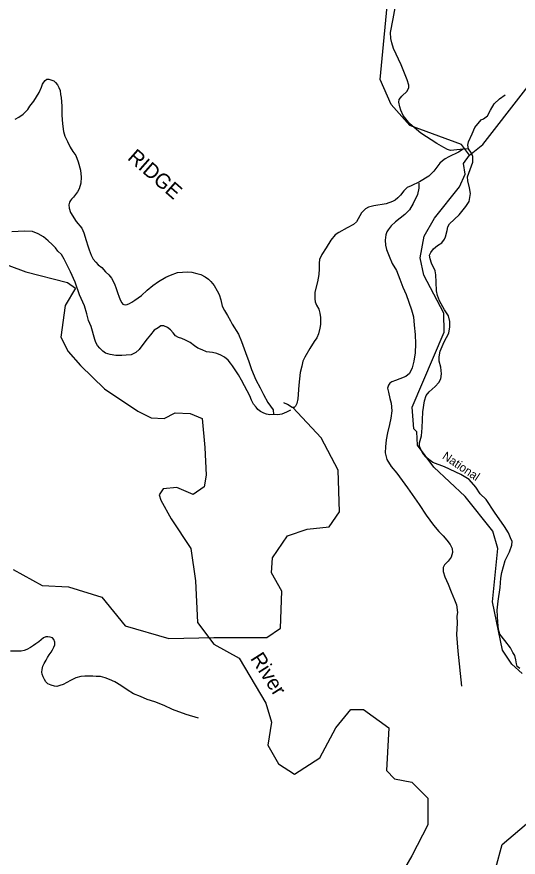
# Model space of a CAD drawing. Extents: x 884530 to 1028605, y 526725 to 653634.
# Drawn here: x 908645 to 912521, y 624499 to 631001 of the extents above; entities that cross this region are included whole.
import ezdxf

# ---------------------------------------------------------------- set-up
doc = ezdxf.new("R2010")
doc.units = 0
for name, color, linetype in [('Exist Civil Recreational Trail or Greenway National Park', 7, 'Continuous'), ('Exist Geographical Mountain Summit Label', 7, 'Continuous'), ('Exist Hydrographic Creek Single Shore', 7, 'Continuous'), ('Exist Hydrographic River Shore', 7, 'Continuous'), ('Exist Hydrographic River Shore Label', 7, 'Continuous'), ('Exist Road Non-System Type 51', 7, 'Continuous'), ('Exist Road Secondary Type 51 Label', 7, 'Continuous'), ('Exist Road State Agency Type 41 National Forest', 7, 'Continuous')]:
    doc.layers.add(name, color=color, linetype=linetype)

msp = doc.modelspace()

# ---------------------------------------------------------------- linework, layer by layer
at = {"layer": 'Exist Civil Recreational Trail or Greenway National Park'}
for points in [[(911754.2, 629712.7), (911754.1, 629676), (911742.2, 629625), (911710, 629556.1), (911680.2, 629508.1), (911645.3, 629472.1), (911608, 629442.6), (911572.3, 629414.5), (911539.2, 629382.3), (911516.3, 629352.6), (911506.1, 629337), (911497.1, 629313.6), (911493.3, 629271.7), (911494.2, 629234.9), (911504, 629199.3), (911523, 629149), (911548.1, 629093.4), (911580.2, 629037.6), (911606.1, 628971.5), (911630.1, 628908), (911654.2, 628852.4), (911677, 628794.1), (911697.1, 628733.4), (911711.1, 628679.3), (911717.1, 628614.8), (911724.2, 628543.8), (911726, 628471.6), (911725.3, 628402), (911715.1, 628337.9), (911701.3, 628285.7), (911681, 628241.5), (911652, 628217.1), (911605.1, 628201), (911573.3, 628187.2), (911544.2, 628177.3), (911528.2, 628167.1), (911518.1, 628151.5), (911511.1, 628128), (911519, 628097.7), (911528.1, 628047.6), (911540.2, 628010.6), (911544.3, 627952.8), (911536.3, 627896.5), (911526.1, 627846.8), (911510, 627781.5), (911500.1, 627727.9), (911494.4, 627672.9), (911492.1, 627627), (911506.2, 627575.5), (911538.3, 627522.4), (911582.2, 627469), (911624.1, 627414.3), (911666.2, 627355.7), (911755.2, 627227.9), (911810.3, 627145.5), (911867.2, 627068.2), (911908.2, 627018.8), (911940.3, 626985.3), (911969.2, 626951.9), (911996.1, 626918.6), (912011.2, 626886.8), (912012.2, 626856.6), (912002, 626821.3), (911981, 626790.3), (911952.2, 626760.6), (911941.3, 626741.2), (911942, 626709.7), (911955.3, 626668.7), (911981, 626610.4), (912004.2, 626553.5), (912028.2, 626491.4), (912043.2, 626451.7), (912051.2, 626392.4), (912047.3, 626363.6), (912048.2, 626311.1), (912044.1, 626223.3), (912055, 626094.4), (912083.4, 625822.8)], [(908617.1, 626725.9), (908839.9, 626601), (909044.9, 626592.1), (909303.4, 626511.9), (909481.6, 626288.9), (909820.3, 626190.9), (910167.9, 626199.8), (910577.9, 626199.8), (910684.8, 626271.1), (910693.7, 626556.5), (910613.5, 626699.1), (910622.4, 626815.1), (910738.3, 626984.5), (910889.8, 627038), (911059.1, 627055.8), (911139.3, 627171.7), (911130.4, 627492.7), (910996.7, 627742.4), (910779.2, 627977.3)]]:
    msp.add_lwpolyline(points, dxfattribs=at)
at = {"layer": 'Exist Hydrographic Creek Single Shore'}
for points in [[(912144.7, 629930.8), (912248.7, 630012.4), (912858.1, 630798.4), (913297.9, 631190), (913630.8, 631619.7), (914184.4, 632156.7), (914289.4, 632289.1), (914362.2, 632451.7), (914430.6, 632722.7), (914520.4, 632894.8), (914856.4, 633183.5), (915213.5, 633819.5), (915502.9, 634200.9), (915772.9, 634510.5), (916049.2, 634764.2)], [(912144.7, 629930.8), (912082.8, 630013.8), (911683.6, 630159.1), (911539.4, 630322.8), (911454.9, 630514.9), (911523.8, 631248.5), (911403.3, 631595.5), (911240.7, 631933.5), (911074.3, 632166.4), (911076.2, 632222.2)], [(912551.8, 625921.6), (912471.2, 625992.2), (912400.2, 626101.9), (912322.1, 626474.3), (912362.6, 626887), (912326, 627022.2), (912110.6, 627289.1), (911869, 627517.1), (911741.8, 627687), (911737.3, 627788.8), (911713.2, 627812.3), (911702.6, 627979.8), (911949.6, 628562.2), (911946.5, 628706.7), (911790.6, 629001.9), (911762.3, 629137), (911793.6, 629303.7), (911873.7, 629443.2), (912066.2, 629685.5), (912111.4, 629783), (912098.3, 629864.7), (912144.7, 629930.8)], [(912349.2, 624416), (912398.2, 624598.8), (912892.8, 625017.9)]]:
    msp.add_lwpolyline(points, dxfattribs=at)
at = {"layer": 'Exist Hydrographic River Shore'}
msp.add_lwpolyline([(908358.7, 629160.2), (908715.2, 629026.5), (909036, 628946.2), (909098.4, 628901.6), (909018.2, 628767.9), (908985, 628522.9), (909041.3, 628410.3), (909136.9, 628303.4), (909322.5, 628123.3), (909581.2, 627948.9), (909682.4, 627898.2), (909784.7, 627894), (909868, 627937.6), (909986.1, 627932), (910078.8, 627894), (910098.6, 627667.5), (910109.8, 627453.7), (910093, 627363.6), (910007.5, 627305.5), (909882.7, 627359), (909775.7, 627350.1), (909744.3, 627301.7), (909757.9, 627260.9), (909838.1, 627118.2), (909989.6, 626886.4), (910025.3, 626636.7), (910043.1, 626315.7), (910167.9, 626146.3), (910364, 626039.3), (910569, 625691.5), (910613.5, 625543.5), (910586.8, 625365.1), (910667, 625222.5), (910791.8, 625142.2), (910987.8, 625267.1), (911110.8, 625498.9), (911226.7, 625641.6), (911324.7, 625641.6), (911520.8, 625498.9), (911511.9, 625311.7), (911503, 625169), (911565.3, 625106.6), (911699, 625079.8), (911823.8, 624955), (911823.8, 624749.9), (911699, 624509.1), (911574.3, 624295.1)], dxfattribs=at)
at = {"layer": 'Exist Road Non-System Type 51'}
for points in [[(908631.9, 630209.8), (908661.1, 630225), (908693.1, 630247.9), (908729.2, 630282.7), (908746.2, 630309.9), (908775.2, 630348.7), (908798.2, 630382.3), (908818.2, 630414.8), (908835.1, 630455.1), (908844.1, 630478.6), (908853.2, 630494.1), (908863, 630508.4), (908878, 630518.6), (908892.1, 630518.3), (908909.1, 630514), (908931.2, 630504.4), (908945.1, 630493.6), (908958.2, 630475), (908969.3, 630453.7), (908980.3, 630431.2), (908983.2, 630398.3), (908988.1, 630377.2), (908994.2, 630308.8), (908993.2, 630240.6), (908997.1, 630172.3), (909005.1, 630113), (909017.1, 630076.1), (909036, 630035), (909058.1, 629992.5), (909079.1, 629959.3), (909100.1, 629927.4), (909120.2, 629879.7), (909136.2, 629813.8), (909142.1, 629761.2), (909140.1, 629712.6), (909128.1, 629669.5), (909115.2, 629647.5), (909097.4, 629625.5), (909084.2, 629606.1), (909067.1, 629589.4), (909061, 629580.3), (909052.2, 629567.4), (909048.2, 629546.5), (909049.3, 629521.5), (909059.1, 629485.9), (909105, 629418), (909146.9, 629364.6), (909164, 629330.2), (909181.1, 629269.5), (909194.1, 629228.5), (909203, 629196.8), (909219.2, 629157.1), (909236, 629125.3), (909255.2, 629102.6), (909274.2, 629082.5), (909302.3, 629060.9), (909331.2, 629028.9), (909356, 629004.7), (909377.1, 628978.1), (909399.2, 628935.6), (909412.2, 628898.6), (909423.1, 628868.2), (909435.2, 628831.2), (909446.1, 628804.7), (909456.3, 628788.8), (909464.9, 628778.1), (909473.1, 628774), (909483.2, 628771.2), (909497, 628774.8), (909516.2, 628782.3), (909534.2, 628793.8), (909557.1, 628809.1), (909608, 628844.8), (909653.2, 628885.9), (909697.2, 628921.8), (909740.2, 628953.7), (909797.3, 628986.7), (909834, 629003), (909887.2, 629021.7), (909927, 629026.1), (909965.1, 629028), (909999.2, 629024.7), (910037.1, 629016), (910068.1, 629006.2), (910102.2, 628988.5), (910127.1, 628972.2), (910144.1, 628953.5)], [(912137.6, 629978.6), (912133.1, 630006.4), (912136.6, 630032.4), (912164.3, 630094), (912186.8, 630143.2), (912235.4, 630204.4), (912253.6, 630211.5), (912284.6, 630235.4), (912307.1, 630277.6), (912335.2, 630328.2), (912377.4, 630366.2), (912419.5, 630397.2)], [(912096.9, 629975.8), (912059.3, 629952.2), (911984, 629918.5), (911956.6, 629903), (911934.8, 629886.1), (911916.6, 629867.1), (911870.2, 629805.2), (911829.4, 629767.9), (911757.3, 629723.3), (911694, 629692.3), (911663.1, 629679.7), (911651.9, 629669.8), (911637.8, 629654.3), (911611.1, 629621.3), (911590, 629600.2), (911570.3, 629582.6), (911549.2, 629571.3), (911501.1, 629554.8), (911404.8, 629539.3), (911362.6, 629528.1), (911341.5, 629514.7), (911310.6, 629483.8), (911271.5, 629413.8), (911248.3, 629392.7), (911199.8, 629367.3), (911134.5, 629330.8), (911107, 629313.2), (911072.6, 629273.1), (911036, 629212.6), (911002.6, 629162.3), (910985.8, 629123.6), (910982.3, 629094.8), (910982.3, 629051.9), (910980.1, 629007.5), (910969.2, 628950.9), (910948.2, 628870), (910948.5, 628817.6), (910951.3, 628795.8), (910961.2, 628769.1), (910978.7, 628738.1), (910986.5, 628707.2), (910992.1, 628674.1), (910992.8, 628620), (910987.5, 628592.9), (910976.3, 628548.6), (910964.3, 628517.6), (910943.2, 628488.1), (910910.2, 628433.9), (910870.5, 628368.8), (910855, 628337.9), (910847.3, 628299.2), (910836.7, 628248.5), (910825.8, 628149.7), (910818.1, 628045.6), (910809.3, 628008), (910800.2, 627989), (910788.2, 627979.1), (910772.8, 627977.7), (910736.6, 628002), (910709.1, 628015.4)], [(910630.2, 627925.2), (910602.2, 627921.8), (910576.1, 627927.6), (910555.2, 627934.6), (910529.2, 627948.2), (910508.2, 627963.1), (910496.1, 627981.7), (910475.2, 628003.1), (910460.1, 628034.9), (910446, 628068), (910425.1, 628107.8), (910404.2, 628145), (910382.1, 628190), (910358, 628231.2), (910312.2, 628300.4), (910297.1, 628320.4), (910280.2, 628344.4), (910251.2, 628368.6), (910221, 628383.6), (910192, 628394.7), (910158, 628403.2), (910112.2, 628409.4), (910077.1, 628424.6), (910045.2, 628437), (910018, 628455.9), (909985, 628481.5), (909949.3, 628498), (909920, 628511.7), (909894.2, 628520.1), (909871.2, 628532.4), (909853.3, 628556.4), (909832.1, 628579.1), (909809.2, 628597.9), (909781.2, 628609), (909759.2, 628610.8), (909737.3, 628595.4), (909708, 628576.3), (909679.1, 628540.2), (909653.2, 628509.2), (909620.1, 628466.5), (909590.2, 628427.8), (909566.1, 628404.6), (909528.9, 628385.7), (909491.1, 628382.5), (909457, 628380.5), (909411, 628380.2), (909367.2, 628387.6), (909331, 628398.8), (909310.3, 628413.7), (909287.1, 628436.5), (909269.2, 628457.8), (909256.2, 628480.4), (909249.1, 628504.2), (909219, 628604.5), (909200.2, 628652.1), (909186.2, 628703.6), (909169, 628764.3), (909130, 628849.1), (909097.2, 628948.2), (909060.1, 629027.7), (909012.2, 629125.8), (908989.3, 629161.7), (908962.2, 629187.2), (908943.1, 629213.8), (908918, 629239.3), (908887, 629267.5), (908850, 629299.7), (908811, 629321.5), (908766.1, 629339.5), (908708.1, 629343.3), (908656.2, 629339), (908606.2, 629337.4)], [(910144.1, 628953.5), (910171.1, 628921.5), (910194.2, 628880.3), (910209, 628851.1), (910223, 628811.5), (910233.1, 628761.4), (910250.2, 628729.5), (910275, 628689.7), (910297.2, 628649.8), (910310.1, 628623.3), (910359.1, 628546.2), (910383.2, 628488), (910412, 628404.7), (910438.2, 628334.6), (910459.2, 628271.2), (910492.1, 628191.8), (910526, 628129.4), (910552.2, 628077.7), (910586.1, 628017.9), (910626, 627960.7), (910630.2, 627925.2)], [(910760.1, 627958), (910728.9, 627941.6), (910693.2, 627926.5), (910664.2, 627920.6), (910630.2, 627925.2)], [(910049.1, 625575.5), (909954.2, 625603.6), (909849.3, 625642.5), (909784, 625674), (909711, 625700.4), (909653.9, 625718.6), (909601.2, 625741.9), (909547.2, 625762.7), (909499.3, 625795.2), (909450, 625827.7), (909403, 625854.9), (909361.1, 625874.1), (909328.2, 625887.9), (909291.9, 625896.5), (909258.2, 625898.5), (909232.3, 625899), (909198.2, 625899.7), (909170.3, 625898.9), (909140, 625896.9), (909102.1, 625885.8), (909059, 625865.7), (909032.1, 625851.8), (909004.3, 625836.6), (908977.2, 625826.6), (908955.1, 625820.5), (908935.1, 625823.6), (908910, 625830.6), (908884.3, 625841.6), (908868.2, 625856.4), (908859, 625875), (908848.3, 625894.9), (908841.1, 625914.7), (908839.2, 625931.8), (908840.2, 625951.5), (908847.3, 625976.3), (908856.2, 625997.1), (908871.2, 626023), (908883.1, 626043.8), (908896.3, 626065.9), (908909.2, 626086.6), (908922, 626104.7), (908932.2, 626122.9), (908939.2, 626142.4), (908938, 626162.1), (908931.2, 626184.6), (908920.9, 626196.6), (908903, 626202.2), (908885, 626203.9), (908869.2, 626202.9), (908851, 626196.7), (908833, 626181.3), (908814.3, 626164.6), (908793, 626149.3), (908773.1, 626137.9), (908750.1, 626122.6), (908722.2, 626106.1), (908703, 626098.6), (908679, 626093.8), (908661.2, 626092.9), (908597.3, 626092.8)]]:
    msp.add_lwpolyline(points, dxfattribs=at)
at = {"layer": 'Exist Road State Agency Type 41 National Forest'}
msp.add_line((912137.6, 629978.6), (912096.9, 629975.8), dxfattribs=at)
for points in [[(912096.9, 629975.8), (912023.7, 629968.8), (911997, 629966), (911974.5, 629973), (911946.4, 629988.5), (911893, 630019.4), (911769.3, 630101), (911683.5, 630171.4), (911632.9, 630236.1), (911614.6, 630278.3), (911606.2, 630305), (911599.1, 630340.2), (911601.9, 630359.9), (911621.6, 630386.6), (911663.8, 630424.6), (911676.5, 630452.7), (911676.5, 630471), (911663.1, 630512.5), (911616.7, 630627.9), (911556.2, 630755.9), (911544.3, 630798.8), (911537.3, 630832.6), (911533, 630879), (911555.5, 630984.5), (911578, 631111.1)], [(912534.1, 625959.2), (912514.4, 625974.7), (912507.4, 625994.4), (912503.2, 626025.4), (912494.8, 626060.5), (912479.3, 626083), (912461, 626118.2), (912417.4, 626175.9), (912380.2, 626224.4), (912368.9, 626259.6), (912364.7, 626317.3), (912357.7, 626411.5), (912367.5, 626480.5), (912383, 626584.6), (912387.2, 626657.7), (912395.6, 626701.4), (912419.5, 626794.2), (912454, 626861), (912472.3, 626913.1), (912473.7, 626942.6), (912462.4, 626969.4), (912447, 627008.8), (912416, 627058), (912338.7, 627167.7), (912273.3, 627265.5), (912226.9, 627309.1), (912193.2, 627362.6), (912142.6, 627420.3), (912076.5, 627459.7), (911950.6, 627519.4), (911860.6, 627551.8), (911807.2, 627594), (911787.5, 627616.5), (911772.1, 627647.5), (911759.4, 627678.4), (911759.4, 627705.1), (911774.9, 627760), (911779.1, 627821.9), (911784, 627945), (911796.7, 628029.4), (911810.7, 628071.6), (911833.2, 628098.4), (911879.6, 628140.6), (911907.8, 628171.5), (911923.2, 628199.7), (911927.4, 628239.1), (911922.5, 628290.4), (911911.3, 628336.8), (911909.9, 628370.6), (911918.3, 628414.2), (911949.2, 628487.4), (911984.4, 628553.5), (911993.5, 628603.4), (911993.5, 628644.2), (911982.3, 628687.8), (911951.3, 628734.3), (911913.4, 628803.2), (911897.9, 628845.4), (911889.5, 628880.6), (911888.1, 628948.1), (911884.6, 629003.7), (911878.9, 629034.6), (911850.8, 629093.7), (911839.6, 629127.5), (911835.3, 629155.6), (911846.6, 629178.1), (911866.3, 629206.3), (911897.2, 629230.2), (911931, 629251.3), (911950.6, 629279.4), (911959.1, 629297.7), (911971.7, 629348.4), (911977.3, 629375.1), (911990, 629399), (912063.8, 629468.6), (912117.2, 629533.4), (912141.1, 629572.7), (912148.2, 629603.7), (912152.4, 629634.6), (912145.4, 629676.9), (912132.7, 629731.7), (912129.9, 629762.7), (912150.3, 629819.6), (912171.4, 629877.3), (912171.4, 629899.8), (912171.4, 629919.5), (912160.1, 629946.3), (912137.6, 629978.6)]]:
    msp.add_lwpolyline(points, dxfattribs=at)

# ---------------------------------------------------------------- texts
at = {"layer": 'Exist Geographical Mountain Summit Label'}
msp.add_text('RIDGE', height=114.83, rotation=318.69023, dxfattribs=at).set_placement((909493.8, 629901.6))
at = {"layer": 'Exist Hydrographic River Shore Label'}
msp.add_text('River', height=114.83, rotation=302.50532, dxfattribs=at).set_placement((910446.6, 626037.4))
msp.add_text('River', height=114.83, rotation=302.50532, dxfattribs=at).set_placement((910446.6, 626037.4))
at = {"layer": 'Exist Road Secondary Type 51 Label'}
msp.add_text('National', height=65.62, rotation=325.98703, dxfattribs=at).set_placement((911928.8, 627587.2))

doc.saveas('drawing.dxf')
